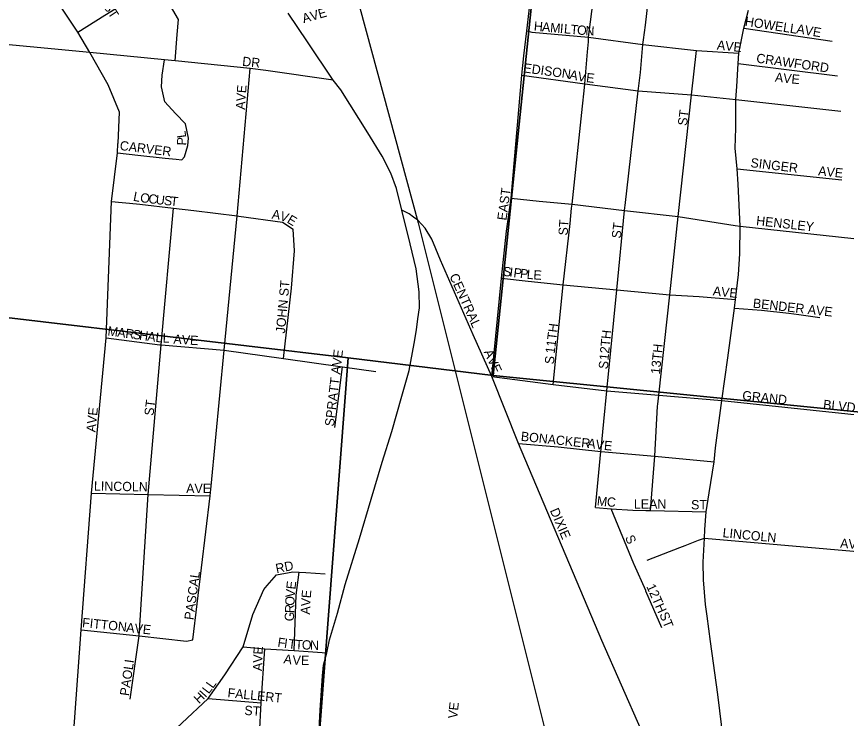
# Model space of a CAD drawing. Extents: x 1310247 to 1552180, y 377264 to 706493.
# Drawn here: x 1385431 to 1389900, y 508195 to 511975 of the extents above; entities that cross this region are included whole.
import ezdxf

# ---------------------------------------------------------------- set-up
doc = ezdxf.new("R2010")
doc.units = 0
for name, color, linetype in [('GM_X_City_Street', 7, 'Continuous'), ('GM_X_City_Street_Text', 7, 'Continuous'), ('GM_X_Rail_Line', 7, 'Continuous'), ('GM_X_Section', 7, 'Continuous'), ('GM_X_State_Route', 7, 'Continuous'), ('GM_X_US_Route', 7, 'Continuous')]:
    doc.layers.add(name, color=color, linetype=linetype)

msp = doc.modelspace()

# ---------------------------------------------------------------- linework, layer by layer
at = {"layer": 'GM_X_City_Street'}
for points in [[(1387991, 510036.9), (1388043.2, 510565.6), (1388069.9, 510819.1), (1388095.2, 510996.6), (1388151.9, 511659.1), (1388163, 511763.5), (1388178.8, 511899.1), (1388203.6, 512115.9), (1388207.5, 512174.3), (1388236.3, 512419.3), (1388276.8, 512760.3), (1388341.7, 513361.1), (1388356.2, 513538.5), (1388368.5, 513677.2), (1388373.7, 513713.9), (1388408.1, 514092.3), (1388457.5, 514370.3), (1388466, 514390.1), (1388621.5, 514756), (1388828, 515254.5)], [(1386284.8, 511736.3), (1386296, 511878.4), (1386302.4, 511959.7), (1386272, 512011.5), (1386180.5, 512153.2), (1385925.8, 512530), (1385679.5, 512908.7), (1385607.6, 513018.4), (1385594, 513048.8)], [(1385760, 511891.7), (1385907.1, 511982.1), (1386180.5, 512153.2), (1386471.4, 512341), (1386601.7, 512429.5)], [(1385825, 511781.9), (1385760, 511891.7), (1385575.4, 512169), (1385536.1, 512233.4)], [(1388510.2, 511838.9), (1388511.8, 511863.5), (1388539.1, 512087.2), (1388540.6, 512102)], [(1388807.4, 511850.3), (1388817.3, 511928.8), (1388832.2, 512054.5), (1388832.7, 512059.8)], [(1388178.8, 511899.1), (1388205.2, 511890.4), (1388511.8, 511863.5), (1388804.2, 511824.8), (1389092.6, 511793.2)], [(1389347.1, 511913.2), (1389823.2, 511841.9)], [(1386773.2, 511684.1), (1386689.4, 511696), (1386284.8, 511736.3), (1386226.8, 511742.1), (1385825, 511781.9), (1384897.1, 511869.3)], [(1388487.6, 511574.9), (1388491.4, 511612.8), (1388506.6, 511784.6), (1388510.2, 511838.9)], [(1388780.2, 511587.8), (1388790.6, 511673.4), (1388804.2, 511824.8), (1388807.4, 511850.3)], [(1388884.6, 509888.6), (1388889.9, 509936.9), (1388948.8, 510476.2), (1388994.8, 510897.8), (1389066.4, 511553.2), (1389092.6, 511793.2)], [(1389092.6, 511793.2), (1389321.1, 511777.8)], [(1385977.2, 511292.7), (1385984.5, 511461), (1385923.7, 511607.8), (1385825, 511781.9)], [(1385974, 511241.8), (1386084.1, 511229.2), (1386231, 511213.4), (1386289.7, 511207.2), (1386321.5, 511203.7), (1386334.8, 511219.7), (1386353.8, 511281.5), (1386357.5, 511320.3), (1386340.1, 511398.1), (1386286.5, 511452.9), (1386228.9, 511516.6), (1386210.8, 511596.4), (1386215.9, 511660.5), (1386226.8, 511742.1)], [(1389317.1, 511723), (1389852.2, 511655.7)], [(1386478.6, 509446.6), (1386548.7, 510178.1), (1386618.1, 510901.4), (1386689.4, 511696)], [(1387136.2, 511632.7), (1386773.2, 511684.1)], [(1388151.9, 511659.1), (1388491.4, 511612.8), (1388778.7, 511575.4), (1389066.4, 511553.2), (1389305.3, 511528.1), (1389869.8, 511465.4)], [(1388420.3, 510942.6), (1388422.6, 510965.3), (1388479.6, 511493.2), (1388487.6, 511574.9)], [(1388708.2, 510958.6), (1388778.7, 511575.4), (1388780.2, 511587.8)], [(1385659.7, 506927.1), (1385681.6, 507254.2), (1385695.9, 507495.8), (1385699.3, 507583.3), (1385778.1, 508672.8), (1385834, 509408.9), (1385913.3, 510245), (1385941.5, 510978.5), (1385974, 511241.8), (1385977.1, 511291.1), (1385977.2, 511292.7)], [(1389311.5, 511154.7), (1389875.1, 511095.6)], [(1388095.2, 510996.6), (1388245.2, 510980.9), (1388422.6, 510965.3), (1388705.3, 510930.6), (1388994.8, 510897.8), (1389301.4, 510850.4)], [(1385941.5, 510978.5), (1386076.9, 510967.2)], [(1386042.1, 508299.3), (1386090.9, 508640.8), (1386139.5, 509401.9), (1386210.5, 510207.5), (1386275.5, 510944.1)], [(1386076.9, 510967.2), (1386094.5, 510965.8), (1386275.5, 510944.1), (1386384.8, 510931), (1386618.1, 510901.4), (1386627.7, 510900.2), (1386862.7, 510867.4), (1386919.9, 510830.2)], [(1388321.4, 509994.1), (1388374.8, 510530), (1388412.2, 510860.6), (1388420.3, 510942.6)], [(1388615.1, 510013.3), (1388663.3, 510503.3), (1388705.3, 510930.6), (1388706.9, 510946.8), (1388708.2, 510958.6)], [(1387991, 510036.9), (1387890.7, 510260.3), (1387713.4, 510664.2), (1387688.3, 510725.2), (1387667.3, 510776.8), (1387631.6, 510835.5), (1387591.3, 510878.1), (1387569.4, 510894.3), (1387545.3, 510912.7), (1387506.1, 510932.2)], [(1389301.4, 510850.4), (1389328.6, 510846.2), (1390007.2, 510772.4), (1390036.7, 510769.2)], [(1386869.2, 510134.1), (1386911.9, 510511.8), (1386927.7, 510713.8), (1386919.9, 510830.2)], [(1388043.2, 510565.6), (1388186.7, 510550.8), (1388374.8, 510530), (1388663.3, 510503.3), (1388948.8, 510476.2), (1389106.3, 510467.1), (1389303.1, 510451.9)], [(1389298.1, 510404.8), (1389443.2, 510394.1), (1389590.3, 510377.1)], [(1389590.3, 510377.1), (1389644.6, 510370.8), (1389756.6, 510355.2)], [(1385913.3, 510245), (1386202.7, 510208.2), (1386210.5, 510207.5), (1386548.7, 510178.1), (1386869.2, 510134.1), (1387185.7, 510089.3), (1387366, 510064.6)], [(1387145.2, 509761.7), (1387185.7, 510089.3)], [(1387991, 510036.9), (1388321.4, 509994.1), (1388609.9, 509959.9), (1388889.9, 509936.9), (1389228.8, 509908.4), (1390060.3, 509818.9), (1390286.1, 509797.4), (1390596.9, 509768), (1390666.3, 509761.3), (1390916.6, 509740.3), (1391238.5, 509712), (1391573.4, 509683.7), (1391679.8, 509671.9), (1391884.7, 509649.5), (1391892.6, 509648.7)], [(1389271.2, 506985.7), (1389216.9, 507159.1), (1389083.9, 507440.3), (1388900.7, 507893.8), (1388582.4, 508615.2), (1388134.8, 509676.6), (1387991, 510036.9)], [(1388579, 509645.6), (1388593.6, 509794.6), (1388609.9, 509959.9), (1388613.7, 509998.2), (1388615.1, 510013.3)], [(1388844.6, 509314.5), (1388868.1, 509607.9), (1388883.3, 509876.9), (1388884.6, 509888.6)], [(1388134.8, 509676.6), (1388348.2, 509657.5), (1388577.7, 509632.4), (1388868.1, 509607.9), (1389187.1, 509577.5)], [(1388548, 509330.5), (1388577.7, 509632.4), (1388579, 509645.6)], [(1386380.3, 508618.5), (1386473.6, 509394.3), (1386477, 509430.7), (1386478.6, 509446.6)], [(1385834, 509408.9), (1386139.5, 509401.9), (1386473.6, 509394.3)], [(1388548, 509330.5), (1388633.3, 509324.1), (1388749.6, 509317.7), (1388819.3, 509315.4)], [(1388755.9, 509027.2), (1388633.3, 509324.1)], [(1388819.3, 509315.4), (1388844.6, 509314.5), (1389145.3, 509307.8)], [(1389032.2, 509127.5), (1389104.3, 509155.7), (1389135.5, 509165.7), (1390103.8, 509081.1)], [(1388826.8, 509047), (1389003, 509116), (1389032.2, 509127.5)], [(1388820.5, 508880.1), (1388819, 508883.5), (1388757.1, 509024.3), (1388755.9, 509027.2)], [(1386781.3, 508910.5), (1386831.5, 508968), (1386919.5, 508984.4)], [(1386919.5, 508984.4), (1386953.5, 508982.4), (1386988.9, 508980.3)], [(1386925.4, 508561), (1386936.3, 508859), (1386953.5, 508982.4)], [(1386988.9, 508980.3), (1387093, 508974.3)], [(1386063.4, 507908.1), (1386058.7, 507946), (1386103.3, 507989.9), (1386178.5, 508037.4), (1386463, 508303.4), (1386552, 508429.8), (1386651.3, 508580.5), (1386702.5, 508754.9), (1386763.2, 508889.9), (1386781.3, 508910.5)], [(1388906.4, 508683.9), (1388820.5, 508880.1)], [(1385778.1, 508672.8), (1386090.9, 508640.8), (1386346.9, 508610.7), (1386380.3, 508618.5)], [(1386651.3, 508580.5), (1386767.1, 508570.8), (1386925.4, 508561), (1387102.5, 508548.4)], [(1386716, 507826.4), (1386725.8, 507985.7), (1386738.7, 508106.5), (1386748.4, 508278.7), (1386767.1, 508570.8)], [(1386463, 508303.4), (1386748.4, 508278.7)]]:
    msp.add_lwpolyline(points, dxfattribs=at)
at = {"layer": 'GM_X_Rail_Line'}
msp.add_lwpolyline([(1386812.9, 513837.2), (1387216, 512255.7), (1387592.9, 510863.8), (1388352.1, 507833.3), (1388713.9, 506477.5), (1389022.2, 505312.3), (1389118.6, 504881.5), (1389194, 504589.9), (1389323.3, 504207.5), (1389437.6, 503910.7), (1389568, 503603), (1389715.4, 503323.7), (1389890.7, 503038.6), (1390090, 502752.5), (1390339.4, 502446.4), (1390820.8, 501933.5), (1391192.4, 501554), (1391215.5, 501528.6)], dxfattribs=at)
at = {"layer": 'GM_X_Section'}
for points in [[(1388423.3, 514157.2), (1387997.3, 510042.7), (1387217.5, 510136.5), (1383930.2, 510525.5), (1383450.7, 514662.8)], [(1388423.3, 514157.2), (1393469.6, 513633.9), (1393070, 509536.8), (1387997.3, 510042.7)], [(1387997.3, 510042.7), (1393070, 509536.8), (1392551, 504087.3), (1386797.9, 504663.1), (1387217.5, 510136.5)]]:
    msp.add_lwpolyline(points, close=True, dxfattribs=at)
msp.add_lwpolyline([(1385087.3, 505340.3), (1385113, 505501.7), (1385101.6, 505616), (1385101.4, 505696), (1385094.9, 505846.2), (1385073.3, 506038.7), (1385056.1, 506163.1), (1385023.3, 506301.8), (1384983.8, 506408.8), (1384918.5, 506616.3), (1384862.1, 506773.6), (1384818.9, 506894.6), (1384752.7, 507062.1), (1384696.7, 507235.4), (1384630.2, 507390.9), (1384596.6, 507496), (1384760.6, 507490.8), (1383930.2, 510525.5), (1387217.5, 510136.5), (1386797.9, 504663.1)], dxfattribs=at)
at = {"layer": 'GM_X_State_Route'}
for points in [[(1389228.8, 509908.4), (1389260.6, 510136.6), (1389298.1, 510404.8), (1389303.1, 510451.9), (1389319.7, 510585.7), (1389326, 510696.7), (1389328.6, 510846.2), (1389316.9, 511073.5), (1389311.5, 511154.7), (1389301.8, 511266), (1389305.3, 511375), (1389305.3, 511528.1), (1389310.1, 511598), (1389317.1, 511723), (1389321.1, 511777.8), (1389347.1, 511913.2), (1389372.4, 512008.9)], [(1389150, 508746.2), (1389141.4, 508809.5), (1389130.7, 508940.9), (1389128.8, 509036.3), (1389135.5, 509165.7), (1389137.5, 509213.4), (1389145.3, 509307.8), (1389160.9, 509411), (1389187.1, 509577.5), (1389194.9, 509653.4), (1389228.8, 509908.4)], [(1389369.7, 507130.9), (1389365.8, 507176.6), (1389329.2, 507397.1), (1389296.2, 507660.9), (1389272.8, 507851.7), (1389238.7, 508075.5), (1389208.5, 508323.8), (1389168.6, 508609), (1389150, 508746.2)]]:
    msp.add_lwpolyline(points, dxfattribs=at)
at = {"layer": 'GM_X_US_Route'}
msp.add_lwpolyline([(1387060.5, 508137.7), (1387066.3, 508240.2), (1387078.9, 508424.4), (1387083.5, 508482), (1387102.5, 508548.4), (1387116.9, 508619), (1387159.5, 508762.9), (1387201, 508917.2), (1387277, 509164.8), (1387340.3, 509375.5), (1387400.2, 509575.8), (1387452, 509740.5), (1387505, 509931.6), (1387545.3, 510069.8), (1387572.9, 510213.7), (1387584.4, 510288.6), (1387591.3, 510347.3), (1387600.5, 510406), (1387599.4, 510492.4), (1387582.1, 510616.7), (1387551, 510751.5), (1387506.1, 510932.2), (1387477.3, 511049.7), (1387446.2, 511132.6), (1387400.2, 511223.6), (1387321.9, 511349.1), (1387178, 511580.5), (1387136.2, 511632.7), (1386997.5, 511839.6), (1386892.8, 511992.9)], dxfattribs=at)

# ---------------------------------------------------------------- texts
at = {"layer": 'GM_X_City_Street_Text'}
for s, rotation, p in [('WALLACE ST', 303.3265, (1385709.9, 512313.2)), ('AVE', 15.9444, (1386977.1, 511939.6)), ('HOWELL', 351.1787, (1389351, 511925.8)), ('H', 355.0322, (1388215.2, 511899.5)), ('A', 355.0213, (1388259.1, 511895.6)), ('M', 355.0327, (1388302.9, 511891.8)), ('I', 355.0369, (1388355.5, 511887.3)), ('L', 355.0356, (1388377.4, 511885.3)), ('T', 355.0208, (1388412.5, 511882.3)), ('O', 355.0319, (1388447.6, 511879.2)), ('N', 357.2007, (1388493.5, 511875.3)), ('AVE', 350.219, (1389628.4, 511886.2)), ('AVE', 353.8839, (1389201, 511798.2)), ('DR', 353.988, (1386644.5, 511710.2)), ('CRAWFORD', 352.0732, (1389412.5, 511727.8)), ('EDISON', 352.1845, (1388158.5, 511675)), ('A', 348.7822, (1388405.5, 511639.7)), ('V', 349.5459, (1388449.3, 511631)), ('E', 353.4588, (1388496.3, 511622.5)), ('AVE', 354.0932, (1389513.3, 511624.7)), ('AVE', 86.0531, (1386660.6, 511472.7)), ('ST', 82.8716, (1389041.1, 511385.3)), ('L', 98.0711, (1386345.2, 511325.4)), ('CARVER', 352.875, (1385984.8, 511257)), ('P', 87.1437, (1386343.9, 511280.1)), ('SINGER', 353.1565, (1389381.5, 511164.6)), ('AVE', 354.0932, (1389746.6, 511120.6)), ('L', 348.6285, (1386056.3, 510984)), ('EAST', 82.3018, (1388068.7, 510875.1)), ('O', 352.3612, (1386094.3, 510976.5)), ('C', 353.6616, (1386139.2, 510970.5)), ('U', 353.6598, (1386178.5, 510966.1)), ('S', 353.6625, (1386222.3, 510961.3)), ('T', 353.6625, (1386257.3, 510957.4)), ('A', 351.2779, (1386803.2, 510887.4)), ('V', 340.3623, (1386844.3, 510881.4)), ('E', 329.0808, (1386883.4, 510867.7)), ('HENSLEY', 353.6598, (1389412.2, 510852.2)), ('ST', 86.1883, (1388398.6, 510795.1)), ('ST', 82.8792, (1388684.7, 510778)), ('S', 352.9055, (1388048.4, 510579.4)), ('CENTRAL', 294.1461, (1387761, 510578.3)), ('I', 352.8994, (1388083.3, 510575.1)), ('P', 352.904, (1388105.1, 510572.4)), ('P', 353.0194, (1388140.2, 510568)), ('L', 354.669, (1388176.7, 510563.5)), ('E', 355.848, (1388212.8, 510560.2)), ('JOHN ST', 84.8045, (1386876.2, 510267.3)), ('AVE', 353.8839, (1389179, 510473.8)), ('BENDER AVE', 353.5169, (1389394.5, 510407.8)), ('11TH', 82.8725, (1388328.3, 510157.6)), ('M', 352.3825, (1385918.9, 510258.2)), ('A', 352.383, (1385971.2, 510251.2)), ('R', 352.3765, (1386014.8, 510245.4)), ('S', 352.3786, (1386054.1, 510240.1)), ('H', 352.3835, (1386089, 510235.5)), ('A', 352.3721, (1386132.6, 510229.6)), ('L', 353.7018, (1386177.4, 510223.6)), ('L', 358.9021, (1386217.4, 510219.4)), ('12TH', 84.6436, (1388618.6, 510122.2)), ('AVE', 356.0534, (1386274.7, 510214.3)), ('SPRATT AVE', 83.2108, (1387140.3, 509766)), ('13TH', 84.4755, (1388895.8, 510047.4)), ('AVE', 294.7778, (1387945.7, 510169.2)), ('S', 82.8783, (1388323.9, 510100.4)), ('S', 82.8783, (1388614.3, 510074)), ('GRAND', 354.0519, (1389337.4, 509910.6)), ('ST', 82.8716, (1386167.9, 509823.3)), ('AVE', 84.0969, (1385855.5, 509735.1)), ('BLVD', 353.9886, (1389773, 509862.2)), ('BONACKER', 353.9914, (1388145, 509690.6)), ('A', 350.6365, (1388502, 509655.4)), ('V', 351.8912, (1388546.6, 509648)), ('E', 354.8089, (1388592.9, 509641.5)), ('LINCOLN', 359.0613, (1385847.4, 509422.3)), ('AVE', 0, (1386344.4, 509409.1)), ('M', 353.9505, (1388554.3, 509343)), ('C', 355.9443, (1388608.7, 509337.3)), ('LEAN', 0, (1388755.6, 509325.5)), ('ST', 0, (1389063.6, 509321.1)), ('DIXIE', 293.1978, (1388302.2, 509315.4)), ('LINCOLN', 354.3836, (1389231.7, 509171.4)), ('S', 293.2005, (1388707, 509170.2)), ('AVE', 356.0534, (1389865, 509114.3)), ('RD', 11.3089, (1386831.1, 508977.1)), ('PASCAL', 82.3332, (1386383.5, 508723.3)), ('E', 83.4969, (1386932.4, 508888.3)), ('V', 85.1746, (1386928.8, 508844.8)), ('E', 85.5007, (1387015.1, 508841.4)), ('12TH', 294.1437, (1388821.4, 508906.3)), ('O', 88.0326, (1386927.3, 508801.5)), ('V', 86.6322, (1387012.5, 508797.7)), ('R', 88.1539, (1386926, 508761.9)), ('A', 87.453, (1387010.5, 508753.9)), ('G', 88.1637, (1386924.6, 508718)), ('ST', 291.8014, (1388891.9, 508756.4)), ('FITTON', 354.1724, (1385782.2, 508687.4)), ('AVE', 354.0932, (1386019.8, 508661)), ('F', 351.9684, (1386834.2, 508581.8)), ('I', 351.9828, (1386869, 508576.9)), ('T', 353.1519, (1386891.9, 508573.7)), ('T', 357.1314, (1386930.6, 508569.1)), ('O', 358.0618, (1386966.7, 508567.3)), ('N', 358.09, (1387010.7, 508565.9)), ('AVE', 87.9518, (1386753, 508449.6)), ('A', 350.8251, (1386866.7, 508492.9)), ('V', 356.9586, (1386915.9, 508485.2)), ('E', 359.7883, (1386962.6, 508482.8)), ('PAOLI', 81.6737, (1386035.9, 508314.2)), ('L', 54.1648, (1386487.9, 508353.3)), ('L', 52.1832, (1386465.2, 508324)), ('FALLERT', 354.289, (1386565.3, 508309.1)), ('H', 44.2568, (1386414.1, 508271.3)), ('I', 48.22, (1386448.2, 508304.7)), ('ST', 356.4254, (1386656.4, 508214.4)), ('E', 83.7579, (1387808.3, 508236.1)), ('V', 83.7625, (1387803.5, 508192.3))]:
    msp.add_text(s, height=50, rotation=rotation, dxfattribs=at).set_placement(p)

doc.saveas('drawing.dxf')
